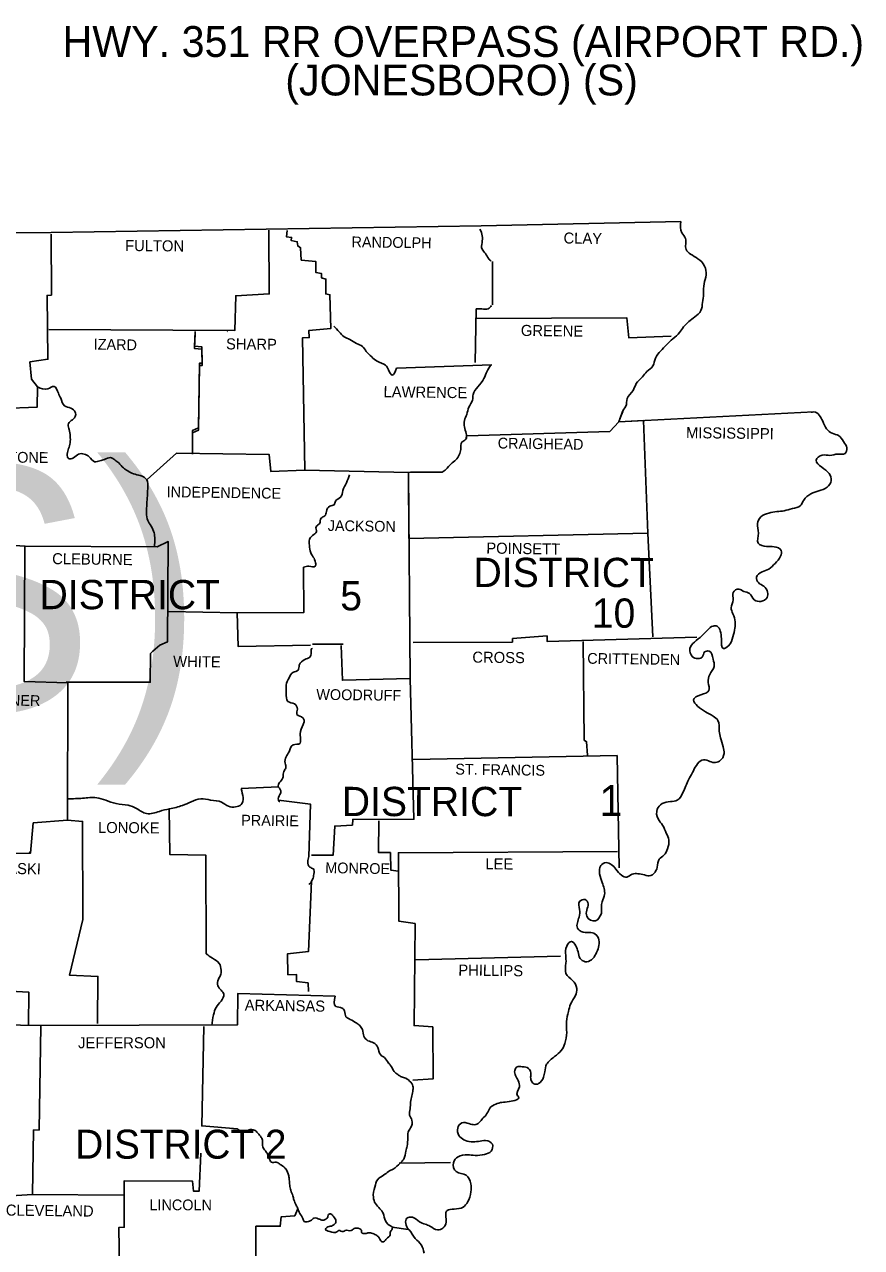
# Model space of a CAD drawing. Extents: x 309348 to 309445, y 336383 to 336484.
# Drawn here: x 309375.728 to 309378.784, y 336398.56 to 336403.026 of the extents above; entities that cross this region are included whole.
import ezdxf

# ---------------------------------------------------------------- set-up
doc = ezdxf.new("R2010")
doc.units = 0
doc.layers.add('R_Annotation', color=7, linetype='Continuous')

msp = doc.modelspace()

# ---------------------------------------------------------------- linework, layer by layer
at = {"layer": 'R_Annotation'}
for p, q in [((309377.8986, 336401.5745), (309377.9099, 336401.6092)), ((309377.9885, 336401.5791), (309377.8986, 336401.5745)), ((309377.9014, 336401.5858), (309377.9127, 336401.613)), ((309378.0044, 336401.1677), (309377.9885, 336401.5791)), ((309377.13, 336401.3893), (309377.132, 336401.1482)), ((309377.132, 336401.1482), (309378.0044, 336401.1677)), ((309376.7797, 336400.7633), (309376.8913, 336400.7632)), ((309377.0959, 336398.8678), (309377.2835, 336398.8705)), ((309377.0704, 336398.6334), (309377.1295, 336398.6259))]:
    msp.add_line(p, q, dxfattribs=at)
for points in [[(309372.9764, 336402.2658), (309374.4937, 336402.2641), (309375.8252, 336402.2663), (309377.396, 336402.29), (309378.1242, 336402.3065)], [(309375.8252, 336402.2607), (309375.827, 336402.0376), (309375.811, 336402.0367), (309375.8137, 336401.8033), (309375.748, 336401.7939), (309375.7536, 336401.7311), (309375.7761, 336401.7021), (309375.7742, 336401.628), (309375.6466, 336401.6234), (309375.6418, 336401.509), (309375.5255, 336401.5053), (309375.5198, 336401.3666), (309375.5263, 336401.3553), (309375.529, 336401.1341), (309375.7298, 336401.1209), (309375.7268, 336400.6269), (309375.8863, 336400.6221), (309375.886, 336400.1197), (309375.7603, 336400.1104), (309375.7509, 336399.9998), (309375.5397, 336399.9989)], [(309376.62, 336402.2744), (309376.6217, 336402.0419), (309376.4998, 336402.0354), (309376.4959, 336401.9079), (309375.8175, 336401.912)], [(309376.6875, 336402.2734), (309376.6847, 336402.2509), (309376.7035, 336402.2481), (309376.7025, 336402.2369), (309376.7241, 336402.2322), (309376.726, 336402.2172), (309376.7363, 336402.2106), (309376.7391, 336402.1656), (309376.7926, 336402.16), (309376.7926, 336402.1197), (309376.8123, 336402.1168), (309376.8123, 336402.1009), (309376.8291, 336402.0962), (309376.8282, 336402.0418), (309376.8432, 336402.039), (309376.8469, 336401.9162), (309376.7671, 336401.9088), (309376.768, 336401.8825), (309376.7436, 336401.8816), (309376.7518, 336401.3979), (309377.13, 336401.3893), (309377.1362, 336400.6375), (309376.8894, 336400.6311), (309376.8848, 336400.7576)], [(309377.4372, 336402.1606), (309377.4371, 336402.0022)], [(309377.3732, 336401.7913), (309377.378, 336401.9872), (309377.378, 336401.9525), (309377.9269, 336401.9551), (309377.9344, 336401.882), (309378.0892, 336401.8875)], [(309376.3514, 336401.9052), (309376.3495, 336401.8508), (309376.3758, 336401.8489), (309376.3767, 336401.789), (309376.3673, 336401.789), (309376.3634, 336401.5527), (309376.3419, 336401.5434), (309376.3418, 336401.4646)], [(309376.3514, 336401.8968), (309376.3495, 336401.8424), (309376.3758, 336401.8405), (309376.3767, 336401.7805), (309376.3673, 336401.7805), (309376.3634, 336401.5443), (309376.3419, 336401.5349), (309376.3418, 336401.4562)], [(309376.4687, 336401.9033), (309376.4697, 336401.9042)], [(309377.0861, 336401.7708), (309377.4342, 336401.7828)], [(309377.3449, 336401.5232), (309377.8657, 336401.5399), (309377.8986, 336401.5745)], [(309377.8986, 336401.5745), (309377.8657, 336401.5399), (309377.3449, 336401.5232)], [(309377.8986, 336401.5745), (309378.6108, 336401.6108)], [(309377.9885, 336401.5791), (309378.0044, 336401.1677), (309378.023, 336400.7899)], [(309377.3449, 336401.5232), (309377.3417, 336401.5234)], [(309376.1766, 336401.3644), (309376.2836, 336401.4609), (309376.6214, 336401.4561), (309376.628, 336401.3933), (309376.7509, 336401.3979)], [(309377.2529, 336401.3911), (309377.1384, 336401.3912), (309377.13, 336401.3893)], [(309377.2529, 336401.3911), (309377.1384, 336401.3912), (309377.13, 336401.3893)], [(309378.0044, 336401.1677), (309377.132, 336401.1482)], [(309375.7298, 336401.1209), (309376.2122, 336401.1179), (309376.2534, 336401.1375), (309376.2504, 336400.771), (309376.2223, 336400.7588), (309376.1969, 336400.7373), (309376.1885, 336400.7289), (309376.1875, 336400.6239), (309375.8807, 336400.624)], [(309376.747, 336401.0436), (309376.7488, 336400.8786), (309376.5048, 336400.8778), (309376.2543, 336400.8826)], [(309376.5048, 336400.8778), (309376.5085, 336400.755), (309376.7722, 336400.7595)], [(309377.1475, 336400.7687), (309377.5097, 336400.7704), (309377.5106, 336400.7836), (309377.6364, 336400.7929), (309377.6364, 336400.7732), (309378.1825, 336400.7879)], [(309377.7677, 336400.7731), (309377.7723, 336400.4122), (309377.7807, 336400.4066), (309377.7835, 336400.3579)], [(309376.7797, 336400.7473), (309376.775, 336400.7464)], [(309377.1362, 336400.6375), (309377.15, 336400.1238), (309376.9267, 336400.123), (309376.9257, 336400.1024), (309376.861, 336400.0986), (309376.8553, 336399.9918), (309376.7765, 336399.9918)], [(309377.1473, 336400.3422), (309377.8923, 336400.3569)], [(309377.8923, 336400.3569), (309377.8996, 336399.9463)], [(309376.5195, 336400.2357), (309376.6555, 336400.2422)], [(309376.6555, 336400.1934), (309376.7728, 336400.1784), (309376.7661, 336399.9871)], [(309376.2567, 336400.1627), (309376.2585, 336399.9949), (309376.3908, 336399.992), (309376.3916, 336399.632)], [(309375.886, 336400.1197), (309375.9405, 336400.1159), (309375.9412, 336399.7579), (309375.8923, 336399.5545), (309375.9965, 336399.5497), (309375.9954, 336399.3773)], [(309377.0224, 336400.1183), (309377.0214, 336400.002), (309377.0645, 336400.002), (309377.0664, 336399.9373), (309377.0936, 336399.9345)], [(309377.1467, 336399.1705), (309377.2199, 336399.1752), (309377.219, 336399.3654), (309377.1505, 336399.3702), (309377.1545, 336399.7423), (309377.0954, 336399.7508), (309377.0936, 336400.001), (309377.894, 336400.0063)], [(309375.7462, 336400.0007), (309375.7509, 336400.0054)], [(309375.1615, 336399.8857), (309375.2666, 336399.8791), (309375.2628, 336399.7619), (309375.3857, 336399.7572), (309375.3875, 336399.655), (309375.4457, 336399.6503), (309375.4457, 336399.6325), (309375.5001, 336399.6287), (309375.502, 336399.5631), (309375.6258, 336399.563), (309375.6295, 336399.4983), (309375.744, 336399.4927), (309375.743, 336399.3708)], [(309376.7764, 336399.8971), (309376.765, 336399.6403), (309376.6881, 336399.6319), (309376.6899, 336399.556), (309376.7209, 336399.5569), (309376.7218, 336399.5307), (309376.764, 336399.5259), (309376.7649, 336399.495)], [(309377.1563, 336399.6101), (309377.6855, 336399.623)], [(309376.8625, 336399.4781), (309376.5078, 336399.4876), (309376.5059, 336399.3723), (309375.7881, 336399.3699)], [(309375.2475, 336399.2464), (309375.3001, 336399.2538), (309375.3038, 336399.2857), (309375.3348, 336399.2913), (309375.3367, 336399.3101), (309375.5553, 336399.3165), (309375.5638, 336399.3737), (309375.7881, 336399.3699)], [(309375.7881, 336399.368), (309375.7822, 336398.9893), (309375.7607, 336398.9884), (309375.7577, 336398.7531)], [(309376.383, 336399.3668), (309376.3753, 336399.004), (309376.5057, 336398.9936)], [(309376.3724, 336398.9037), (309376.3667, 336398.7659), (309376.3451, 336398.7659), (309376.3414, 336398.8025), (309376.0918, 336398.8026), (309376.0918, 336398.7501)], [(309375.7577, 336398.7531), (309375.6207, 336398.7447)], [(309375.7577, 336398.7531), (309376.0899, 336398.751)], [(309376.0918, 336398.751), (309376.0926, 336398.6339), (309376.0729, 336398.6329), (309376.0784, 336398.2439)], [(309376.7261, 336398.7011), (309376.7148, 336398.6758), (309376.6651, 336398.6711), (309376.6622, 336398.6374), (309376.5731, 336398.6374), (309376.572, 336398.3571)]]:
    msp.add_lwpolyline(points, dxfattribs=at)
for points in [[(309378.1242, 336402.3065), (309378.1288, 336402.2653), (309378.142, 336402.2437), (309378.1438, 336402.2043), (309378.1598, 336402.1875), (309378.187, 336402.1706), (309378.2114, 336402.1434), (309378.217, 336402.1115), (309378.2094, 336402.0787), (309378.2075, 336402.0421), (309378.2038, 336402.0103), (309378.1981, 336401.9812), (309378.1756, 336401.9578), (309378.154, 336401.9409), (309378.1343, 336401.9213), (309378.1202, 336401.9006), (309378.0958, 336401.8782), (309378.0714, 336401.8547), (309378.0517, 336401.8341), (309378.032, 336401.8079), (309378.0226, 336401.7788), (309378.001, 336401.7582), (309377.9841, 336401.7395), (309377.9615, 336401.7142), (309377.9503, 336401.6889), (309377.9287, 336401.6598), (309377.924, 336401.6317), (309377.9099, 336401.6092), (309377.9089, 336401.6055)], [(309377.3913, 336402.2778), (309377.3997, 336402.2544), (309377.3988, 336402.2291), (309377.3988, 336402.2056), (309377.411, 336402.1897), (309377.4232, 336402.17), (309377.4325, 336402.1615)], [(309377.4334, 336401.9994), (309377.4212, 336401.9872), (309377.3977, 336401.9872), (309377.378, 336401.9872)], [(309376.8572, 336401.9247), (309376.8778, 336401.9031), (309376.8957, 336401.8853), (309376.9163, 336401.8749), (309376.9407, 336401.8609), (309376.9623, 336401.8496), (309376.9763, 336401.8318), (309376.996, 336401.8121), (309377.0157, 336401.7962), (309377.0467, 336401.7812), (309377.057, 336401.7652), (309377.0711, 336401.7455), (309377.0861, 336401.7708)], [(309377.4314, 336401.7819), (309377.4173, 336401.7594), (309377.406, 336401.7332), (309377.3835, 336401.7032), (309377.3666, 336401.6741), (309377.3638, 336401.6545), (309377.3506, 336401.6282), (309377.3431, 336401.602), (309377.3346, 336401.5795), (309377.3346, 336401.556), (309377.3412, 336401.5326), (309377.3393, 336401.5111), (309377.3252, 336401.5007), (309377.3215, 336401.4736), (309377.3158, 336401.4548), (309377.3036, 336401.4361), (309377.2858, 336401.422), (309377.267, 336401.4005), (309377.2529, 336401.3911)], [(309375.7761, 336401.7021), (309375.8137, 336401.6955), (309375.8362, 336401.7039), (309375.8521, 336401.6795), (309375.8606, 336401.6608), (309375.8746, 336401.6336), (309375.8971, 336401.6251), (309375.914, 336401.6101), (309375.914, 336401.5942), (309375.899, 336401.5792), (309375.8877, 336401.5642), (309375.8915, 336401.5464), (309375.8952, 336401.522), (309375.8952, 336401.4986), (309375.8895, 336401.477), (309375.8848, 336401.4573), (309375.8895, 336401.4405), (309375.9074, 336401.4433), (309375.9261, 336401.4573), (309375.9458, 336401.4573), (309375.9646, 336401.447), (309375.9843, 336401.4292), (309376.004, 336401.4329), (309376.02, 336401.4376), (309376.0425, 336401.4442), (309376.0584, 336401.4357), (309376.0725, 336401.4245), (309376.0894, 336401.4066), (309376.1053, 336401.3954), (309376.126, 336401.3851), (309376.1513, 336401.3785), (309376.1747, 336401.3625), (309376.1785, 336401.3354), (309376.1775, 336401.3119), (309376.1756, 336401.2829), (309376.1737, 336401.251), (309376.1765, 336401.2201), (309376.1869, 336401.1994), (309376.2, 336401.1751), (309376.2037, 336401.1526), (309376.2028, 336401.1169)], [(309378.6005, 336401.6098), (309378.6108, 336401.6108), (309378.6427, 336401.577), (309378.6568, 336401.5489), (309378.6774, 336401.5329), (309378.7008, 336401.5245), (309378.7187, 336401.5029), (309378.7309, 336401.4795), (309378.7243, 336401.4589), (309378.698, 336401.457), (309378.6689, 336401.4523), (309378.6408, 336401.4533), (309378.6182, 336401.4345), (309378.6389, 336401.4092), (309378.6661, 336401.3858), (309378.6736, 336401.3605), (309378.6585, 336401.3361), (309378.6285, 336401.323), (309378.5994, 336401.3118), (309378.5731, 336401.2893), (309378.5609, 336401.2677), (309378.5318, 336401.2584), (309378.5018, 336401.2499), (309378.4755, 336401.2471), (309378.4455, 336401.2415), (309378.4164, 336401.2275), (309378.4042, 336401.2031), (309378.4079, 336401.1684), (309378.4069, 336401.1319), (309378.4379, 336401.1197), (309378.4651, 336401.1187), (309378.4914, 336401.1046), (309378.4886, 336401.084), (309378.4688, 336401.0578), (309378.4454, 336401.0372), (309378.4219, 336401.0269), (309378.4003, 336401.0072), (309378.4078, 336400.9875), (309378.4275, 336400.9744), (309378.4416, 336400.9528), (309378.4397, 336400.9331), (309378.4172, 336400.9191), (309378.3928, 336400.9247), (309378.3749, 336400.9482), (309378.3543, 336400.9557), (309378.3365, 336400.9641), (309378.3158, 336400.9519), (309378.3158, 336400.9247), (309378.3083, 336400.8957), (309378.3149, 336400.8741), (309378.3233, 336400.8441), (309378.3223, 336400.8216), (309378.3148, 336400.7898), (309378.2988, 336400.757), (309378.2801, 336400.7467), (309378.2726, 336400.7823), (309378.2688, 336400.8113), (309378.2576, 336400.8282), (309378.2426, 336400.8292), (309378.2229, 336400.8151), (309378.2013, 336400.7936), (309378.1741, 336400.7701), (309378.1581, 336400.7467), (309378.1665, 336400.7177), (309378.1872, 336400.7101), (309378.2031, 336400.7158), (309378.2116, 336400.7345), (309378.2275, 336400.7373), (309378.2425, 336400.7082)], [(309377.3417, 336401.5234), (309377.3393, 336401.5111), (309377.3252, 336401.5007), (309377.3215, 336401.4736), (309377.3158, 336401.4548), (309377.3036, 336401.4361), (309377.2858, 336401.422), (309377.267, 336401.4005), (309377.2529, 336401.3911)], [(309376.9151, 336401.381), (309376.9038, 336401.3519), (309376.8907, 336401.3238), (309376.8822, 336401.2994), (309376.8644, 336401.2854), (309376.8587, 336401.2722), (309376.8428, 336401.2666), (309376.8306, 336401.2479), (309376.8249, 336401.231), (309376.8118, 336401.2235), (309376.8052, 336401.2029), (309376.793, 336401.1917), (309376.794, 336401.1729), (309376.7799, 336401.1598), (309376.7686, 336401.1448), (309376.7686, 336401.1242), (309376.7733, 336401.097), (309376.7826, 336401.0811), (309376.7911, 336401.0604), (309376.7901, 336401.0473), (309376.7667, 336401.0473), (309376.747, 336401.0436)], [(309376.775, 336400.7464), (309376.7703, 336400.7155), (309376.7524, 336400.7071), (309376.7318, 336400.6864), (309376.7271, 336400.6677), (309376.7102, 336400.6602), (309376.6942, 336400.6405), (309376.6839, 336400.6133), (309376.6839, 336400.5852), (309376.6904, 336400.5533), (309376.7139, 336400.5449), (309376.7251, 336400.5261), (309376.7232, 336400.5065), (309376.7457, 336400.4933), (309376.7495, 336400.4821), (309376.7457, 336400.4699), (309376.7354, 336400.4352), (309376.7363, 336400.4118), (309376.7344, 336400.4015), (309376.7091, 336400.3949), (309376.6941, 336400.3696), (309376.6837, 336400.3518), (309376.68, 336400.3284), (309376.6828, 336400.3115), (309376.6753, 336400.2984), (309376.6724, 336400.2787), (309376.6631, 336400.2618), (309376.6546, 336400.2459), (309376.664, 336400.2272), (309376.6612, 336400.214), (309376.6555, 336400.1934), (309376.6602, 336400.1868)], [(309378.2425, 336400.7082), (309378.2463, 336400.6811), (309378.2303, 336400.652), (309378.2246, 336400.623), (309378.2274, 336400.5939), (309378.1974, 336400.578), (309378.1711, 336400.5592), (309378.1861, 336400.5367), (309378.2143, 336400.5161), (309378.2424, 336400.5001), (309378.2602, 336400.4842), (309378.2649, 336400.4458), (309378.2696, 336400.4214), (309378.2789, 336400.3876), (309378.2827, 336400.3642), (309378.2658, 336400.3361), (309378.2461, 336400.3305), (309378.2254, 336400.337), (309378.201, 336400.3389), (309378.1813, 336400.3202), (309378.1672, 336400.294), (309378.1531, 336400.2677), (309378.1428, 336400.2452), (309378.1325, 336400.2209), (309378.1118, 336400.1927), (309378.0865, 336400.1881), (309378.0565, 336400.1806), (309378.0386, 336400.16), (309378.0414, 336400.1253), (309378.0583, 336400.1018), (309378.0714, 336400.0728), (309378.0808, 336400.0475), (309378.0761, 336400.0156), (309378.0629, 336399.9922), (309378.046, 336399.9781), (309378.0385, 336399.9481), (309378.0263, 336399.9256), (309378.015, 336399.9181), (309377.9925, 336399.92), (309377.9681, 336399.9247), (309377.9475, 336399.9229), (309377.9278, 336399.9126), (309377.9081, 336399.9191), (309377.8874, 336399.9416), (309377.8705, 336399.9585), (309377.8518, 336399.9651), (309377.8321, 336399.9548), (309377.8283, 336399.9238), (309377.8377, 336399.892), (309377.8461, 336399.8488), (309377.8376, 336399.8226), (309377.8348, 336399.7795)], [(309375.888, 336400.1984), (309375.9405, 336400.2003), (309375.9921, 336400.2022), (309376.0249, 336400.1928), (309376.0625, 336400.1806), (309376.1066, 336400.1749), (309376.1375, 336400.1627), (309376.1741, 336400.144), (309376.221, 336400.1524), (309376.2576, 336400.1617), (309376.3055, 336400.1739), (309376.3365, 336400.187), (309376.3721, 336400.1982), (309376.4078, 336400.1935), (309376.4481, 336400.186), (309376.4735, 336400.171), (309376.5194, 336400.1775), (309376.5195, 336400.2357)], [(309376.7661, 336399.9871), (309376.7624, 336399.9684), (309376.7699, 336399.9487), (309376.783, 336399.9421), (309376.7849, 336399.9234), (309376.7802, 336399.9046), (309376.7764, 336399.8971), (309376.768, 336399.8859)], [(309377.8348, 336399.7795), (309377.8132, 336399.7523), (309377.7813, 336399.7692), (309377.7813, 336399.7917), (309377.786, 336399.8151), (309377.7748, 336399.8301), (309377.7551, 336399.8236), (309377.755, 336399.7945), (309377.7532, 336399.7664), (309377.7475, 336399.7261), (309377.7606, 336399.7139), (309377.7907, 336399.7101), (309377.8122, 336399.7045), (309377.8254, 336399.6829), (309377.8244, 336399.6567), (309377.8141, 336399.6314), (309377.7991, 336399.6108), (309377.7756, 336399.6033), (309377.7568, 336399.6155), (309377.7493, 336399.6399), (309377.7409, 336399.6614), (309377.725, 336399.6774), (309377.7081, 336399.6596), (309377.7043, 336399.6268), (309377.7052, 336399.5986), (309377.7052, 336399.5602), (309377.7296, 336399.5349), (309377.7446, 336399.5058), (309377.7399, 336399.4796), (309377.722, 336399.4486), (309377.7145, 336399.4215), (309377.707, 336399.3849), (309377.7079, 336399.3446), (309377.7013, 336399.3052), (309377.6882, 336399.279), (309377.6638, 336399.2574), (309377.6478, 336399.2434), (309377.6347, 336399.2293), (309377.6281, 336399.2012), (309377.6234, 336399.1815), (309377.6055, 336399.1581), (309377.5914, 336399.1562), (309377.5802, 336399.1656), (309377.5764, 336399.1816), (309377.5765, 336399.1975), (309377.569, 336399.2134), (309377.5455, 336399.22), (309377.5267, 336399.2191), (309377.5183, 336399.206), (309377.5305, 336399.1694), (309377.5351, 336399.146), (309377.5286, 336399.1141), (309377.5323, 336399.1103), (309377.4985, 336399.0925), (309377.4713, 336399.0897), (309377.4488, 336399.0832), (309377.4272, 336399.0691), (309377.4169, 336399.0485), (309377.4018, 336399.0317), (309377.3887, 336399.0157), (309377.3709, 336399.0082), (309377.3512, 336399.012), (309377.3249, 336399.0148), (309377.3099, 336398.9961), (309377.3145, 336398.9689), (309377.3324, 336398.953), (309377.3586, 336398.9454), (309377.3858, 336398.9473), (309377.4121, 336398.9501), (309377.4365, 336398.937), (309377.4318, 336398.9117), (309377.4083, 336398.8995), (309377.3736, 336398.8958), (309377.3455, 336398.8986), (309377.3117, 336398.8911), (309377.2948, 336398.8695), (309377.3042, 336398.8367), (309377.3407, 336398.8236), (309377.3576, 336398.7926), (309377.3585, 336398.7636), (309377.3463, 336398.7252), (309377.3294, 336398.7074), (309377.2966, 336398.6999), (309377.2712, 336398.6952), (309377.2675, 336398.6521), (309377.2562, 336398.6305), (309377.2365, 336398.624), (309377.2083, 336398.638), (309377.1915, 336398.6446), (309377.1708, 336398.654), (309377.1445, 336398.6699), (309377.1248, 336398.6671), (309377.1305, 336398.6259), (309377.1323, 336398.624), (309377.1548, 336398.5931), (309377.1773, 336398.5687), (309377.1876, 336398.5396)], [(309376.3916, 336399.632), (309376.415, 336399.6161), (309376.4394, 336399.5973), (309376.4459, 336399.572), (309376.4441, 336399.5542), (309376.4365, 336399.5392), (309376.4347, 336399.5158), (309376.4459, 336399.4989), (309376.4562, 336399.4848), (309376.4459, 336399.4595), (309376.428, 336399.4361), (309376.4186, 336399.4099), (309376.4121, 336399.3705)], [(309376.8625, 336399.4781), (309376.8653, 336399.4397), (309376.8878, 336399.434), (309376.8972, 336399.4237), (309376.9019, 336399.4022), (309376.9178, 336399.3928), (309376.9394, 336399.3796), (309376.9525, 336399.3703), (309376.9619, 336399.3553), (309376.9675, 336399.3309), (309376.9825, 336399.3149), (309377.0032, 336399.3074), (309377.0182, 336399.2896), (309377.0276, 336399.2643), (309377.0426, 336399.253), (309377.0576, 336399.2334), (309377.0651, 336399.2249), (309377.0782, 336399.2024), (309377.0913, 336399.1912), (309377.1007, 336399.1846), (309377.1157, 336399.1799), (309377.1345, 336399.1677), (309377.1467, 336399.1489), (309377.1467, 336399.1349), (309377.142, 336399.1133), (309377.1382, 336399.0908), (309377.1363, 336399.0655), (309377.1344, 336399.043), (309377.1429, 336399.0243), (309377.1381, 336398.9962), (309377.1288, 336398.9812), (309377.1278, 336398.9605), (309377.125, 336398.9296), (309377.1212, 336398.9118), (309377.1128, 336398.8827), (309377.1005, 336398.8678)], [(309376.5057, 336398.9936), (309376.5198, 336398.9843), (309376.5395, 336398.9852), (309376.5526, 336398.9908), (309376.5629, 336398.9899), (309376.577, 336398.9814), (309376.5864, 336398.9702), (309376.593, 336398.9617), (309376.5976, 336398.9486), (309376.5976, 336398.9364), (309376.6023, 336398.9195), (309376.6079, 336398.913), (309376.6154, 336398.9008), (309376.6201, 336398.8895), (309376.6229, 336398.882), (309376.6333, 336398.8698), (309376.6426, 336398.8708), (309376.6511, 336398.8698), (309376.6623, 336398.8633), (309376.6792, 336398.8501), (309376.682, 336398.8464), (309376.6933, 336398.822), (309376.6952, 336398.807), (309376.697, 336398.7873), (309376.7008, 336398.7686), (309376.7083, 336398.748), (309376.712, 336398.7339), (309376.7204, 336398.7142), (309376.7261, 336398.7011), (309376.7336, 336398.6842), (309376.7448, 336398.6654), (309376.7495, 336398.6542), (309376.7654, 336398.6551), (309376.7767, 336398.6598), (309376.7852, 336398.6673), (309376.7955, 336398.6664), (309376.8067, 336398.6626), (309376.8218, 336398.6598), (309376.8311, 336398.6654), (309376.8358, 336398.6692), (309376.8368, 336398.6776), (309376.8452, 336398.6823), (309376.8546, 336398.6757), (309376.8649, 336398.6607), (309376.8649, 336398.6513), (309376.8612, 336398.6457), (309376.849, 336398.6382), (309376.8321, 336398.6326), (309376.8274, 336398.626), (309376.8433, 336398.6185), (309376.8686, 336398.6166), (309376.8752, 336398.6223), (309376.8921, 336398.6176), (309376.8987, 336398.6223), (309376.9212, 336398.6213), (309376.9315, 336398.6288), (309376.9522, 336398.6279), (309376.9587, 336398.6232), (309376.9587, 336398.6147), (309376.9756, 336398.611), (309376.9878, 336398.6138), (309377.0038, 336398.6091), (309377.0178, 336398.6016), (309377.0253, 336398.5913), (309377.0347, 336398.58), (309377.0432, 336398.5828), (309377.0497, 336398.5913), (309377.0638, 336398.6062), (309377.0638, 336398.6156), (309377.0676, 336398.6222), (309377.0723, 336398.6315)], [(309377.1005, 336398.8678), (309377.0743, 336398.8462), (309377.0574, 336398.8368), (309377.0395, 336398.8237), (309377.0179, 336398.8078), (309377.0076, 336398.7806), (309377.002, 336398.7431), (309377.0095, 336398.7206), (309377.0263, 336398.7009), (309377.0376, 336398.685), (309377.046, 336398.6569), (309377.0666, 336398.6372), (309377.0732, 336398.6344)]]:
    msp.add_spline(points, degree=3, dxfattribs=at)

# ---------------------------------------------------------------- texts
for s, height, p in [('HWY. 351 RR OVERPASS (AIRPORT RD.)', 0.112524, (309375.8674, 336402.9074)), ('(JONESBORO) (S)', 0.112524, (309376.6804, 336402.7667)), ('(AIRPORT RD.) (JONESBORO) (S)', 0.896903, (309357.2627, 336400.5194))]:
    msp.add_text(s, height=height, dxfattribs=at).set_placement(p)
for s, height, rotation, p in [('FULTON', 0.0403, 359.4739, (309376.0954, 336402.1987)), ('RANDOLPH', 0.03937, 359.2329, (309376.9221, 336402.2124)), ('CLAY', 0.0403, 359.2004, (309377.6962, 336402.2261)), ('GREENE', 0.04031, 359.2107, (309377.5403, 336401.8887)), ('IZARD', 0.03936, 358.9007, (309375.9808, 336401.8388)), ('SHARP', 0.0403, 359.3649, (309376.464, 336401.8395)), ('LAWRENCE', 0.04031, 359.2424, (309377.0391, 336401.6649)), ('MISSISSIPPI', 0.040298, 359.2842, (309378.1435, 336401.5154)), ('CRAIGHEAD', 0.03937, 359.0906, (309377.4558, 336401.4777)), ('STONE', 0.03936, 359.3745, (309375.6343, 336401.4265)), ('INDEPENDENCE', 0.039359, 359.1933, (309376.247, 336401.2997)), ('JACKSON', 0.03936, 359.1099, (309376.8352, 336401.1766)), ('POINSETT', 0.0403, 359.1733, (309377.4142, 336401.0939)), ('CLEBURNE', 0.0403, 359.2281, (309375.8293, 336401.0552)), ('DISTRICT', 0.10686, 359.9738, (309377.3678, 336400.9716)), ('DISTRICT', 0.10686, 359.9738, (309375.7834, 336400.8907)), ('5', 0.1069, 359.9738, (309376.8811, 336400.8864)), ('10', 0.10686, 359.9738, (309377.7995, 336400.823)), ('WHITE', 0.04031, 359.2883, (309376.271, 336400.6801)), ('CROSS', 0.0403, 359.3584, (309377.3633, 336400.6955)), ('CRITTENDEN', 0.03937, 359.1876, (309377.7827, 336400.6916)), ('WOODRUFF', 0.03936, 359.2493, (309376.7936, 336400.5599)), ('FAULKNER', 0.03937, 359.2232, (309375.5053, 336400.5408)), ('ST. FRANCIS', 0.039359, 359.1962, (309377.3011, 336400.2869)), ('DISTRICT', 0.10686, 359.9738, (309376.8868, 336400.1351)), ('1', 0.1125, 359.9738, (309377.8276, 336400.1357)), ('PRAIRIE', 0.03937, 359.1862, (309376.5194, 336400.1007)), ('LONOKE', 0.04031, 359.4717, (309375.9967, 336400.0737)), ('PULASKI', 0.04031, 359.0278, (309375.5603, 336399.9258)), ('MONROE', 0.03936, 359.0079, (309376.8262, 336399.9271)), ('LEE', 0.04031, 359.4071, (309377.4108, 336399.9409)), ('PHILLIPS', 0.0403, 359.2924, (309377.312, 336399.5529)), ('ARKANSAS', 0.0403, 359.2424, (309376.5322, 336399.4248)), ('JEFFERSON', 0.04031, 359.9738, (309375.9241, 336399.2873)), ('DISTRICT 2', 0.10592, 359.9738, (309375.9137, 336398.8842)), ('CLEVELAND', 0.04031, 359.3121, (309375.6601, 336398.6763)), ('LINCOLN', 0.03937, 359.9738, (309376.1846, 336398.6957))]:
    msp.add_text(s, height=height, rotation=rotation, dxfattribs=at).set_placement(p)

doc.saveas('drawing.dxf')
